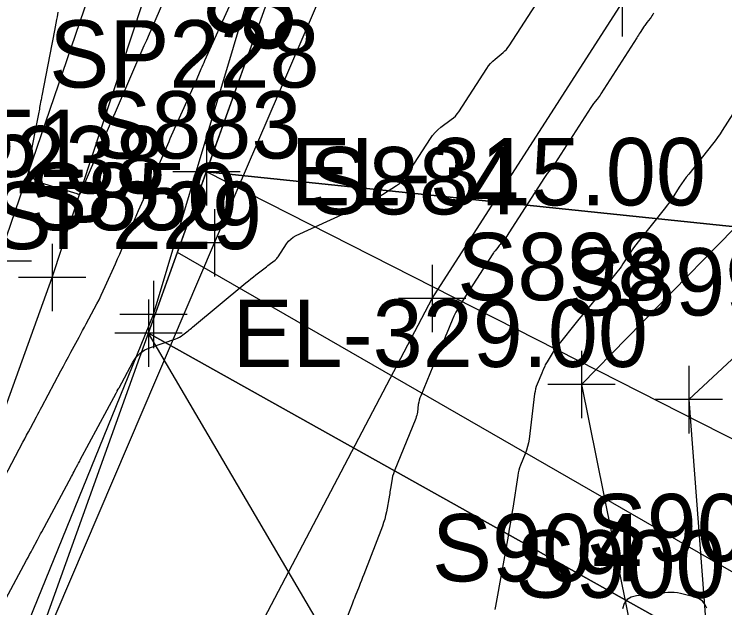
# Model space of a CAD drawing. Extents: x 816928 to 825690, y 436959 to 448212.
# Drawn here: x 818734.79 to 818777.01, y 444578.42 to 444613.67 of the extents above; entities that cross this region are included whole.
import ezdxf

# ---------------------------------------------------------------- set-up
doc = ezdxf.new("R2010")
doc.units = 0
for name, color, linetype in [('SURVEY - CONTOURS - Index with Text', 7, 'Continuous'), ('SURVEY - CONTOURS - Intermediate with optional Text', 7, 'Continuous'), ('SURVEY - DRAINAGE - Pipes and Culverts Text', 7, 'Continuous'), ('SURVEY - DTM - Breaklines', 7, 'Continuous'), ('SURVEY - DTM - Breaklines - Points - Locators', 7, 'Continuous'), ('SURVEY - DTM - Breaklines - Points - Numbers', 7, 'Continuous'), ('SURVEY - NON-TRANSPORTATION - Features', 7, 'Continuous'), ('SURVEY - NON-TRANSPORTATION - Features - Points - Locators', 7, 'Continuous'), ('SURVEY - NON-TRANSPORTATION - Features - Points - Numbers', 7, 'Continuous'), ('SURVEY - PROPERTY - Parcels', 7, 'Continuous'), ('SURVEY - PROPERTY - Property Lines', 7, 'Continuous'), ('SURVEY - PROPERTY - Property Lines - Points - Elevations', 7, 'Continuous'), ('SURVEY - PROPERTY - Property Lines - Points - Locators', 7, 'Continuous'), ('SURVEY - PROPERTY - Property Lines - Points - Numbers', 7, 'Continuous'), ('SURVEY - PROPERTY - ROW Lines', 7, 'Continuous'), ('SURVEY - PROPERTY - ROW Lines Text', 7, 'Continuous'), ('SURVEY - PROPERTY - Station and Offset Flags', 7, 'Continuous')]:
    doc.layers.add(name, color=color, linetype=linetype)

msp = doc.modelspace()

# ---------------------------------------------------------------- linework, layer by layer
at = {"layer": 'SURVEY - CONTOURS - Index with Text'}
for points in [[(818744.458, 444616.281), (818743.005, 444612.935), (818742.956, 444612.821), (818742.906, 444612.708), (818742.855, 444612.594), (818742.804, 444612.481), (818742.638, 444612.111), (818742.603, 444612.032), (818742.567, 444611.953), (818742.532, 444611.873), (818742.498, 444611.793), (818740.783, 444607.833), (818740.76, 444607.779), (818740.736, 444607.725), (818740.712, 444607.672), (818740.688, 444607.618), (818740.61, 444607.444), (818740.593, 444607.406), (818740.577, 444607.369), (818740.56, 444607.331), (818740.544, 444607.294), (818738.687, 444602.993), (818738.678, 444602.978), (818738.667, 444602.97), (818738.653, 444602.966), (818738.636, 444602.969), (818738.576, 444602.987), (818738.563, 444602.991), (818738.55, 444602.995), (818738.537, 444602.999), (818738.525, 444603.003), (818736.399, 444603.649), (818736.012, 444603.828), (818735.762, 444604.09), (818735.649, 444604.434), (818735.673, 444604.86), (818736.263, 444607.847), (818736.282, 444607.944), (818736.301, 444608.04), (818736.319, 444608.137), (818736.337, 444608.234), (818736.396, 444608.55), (818736.408, 444608.618), (818736.421, 444608.685), (818736.434, 444608.753), (818736.447, 444608.821), (818737.049, 444611.891), (818737.088, 444612.094), (818737.127, 444612.297), (818737.165, 444612.5), (818737.203, 444612.703), (818737.325, 444613.367), (818737.351, 444613.509), (818737.378, 444613.651), (818737.405, 444613.794)], [(818775.933, 444578.392), (818775.829, 444578.628), (818775.678, 444578.816), (818775.482, 444578.956), (818775.241, 444579.048), (818774.377, 444579.268), (818774.191, 444579.307), (818774.004, 444579.33), (818773.816, 444579.335), (818773.627, 444579.324), (818771.768, 444579.135), (818771.445, 444579.059), (818771.197, 444578.902), (818771.024, 444578.665), (818770.927, 444578.347)]]:
    msp.add_lwpolyline(points, dxfattribs=at)
at = {"layer": 'SURVEY - CONTOURS - Intermediate with optional Text'}
for points in [[(818734.135, 444578.658), (818735.52, 444581.241), (818735.61, 444581.408), (818735.699, 444581.575), (818735.789, 444581.742), (818735.878, 444581.909), (818736.169, 444582.456), (818736.232, 444582.573), (818736.294, 444582.69), (818736.357, 444582.807), (818736.42, 444582.924), (818738.191, 444586.226), (818738.243, 444586.323), (818738.295, 444586.42), (818738.347, 444586.517), (818738.399, 444586.614), (818738.568, 444586.931), (818738.604, 444586.999), (818738.64, 444587.067), (818738.677, 444587.135), (818738.713, 444587.203), (818740.846, 444591.175), (818740.862, 444591.206), (818740.879, 444591.238), (818740.896, 444591.269), (818740.913, 444591.301), (818740.968, 444591.403), (818740.979, 444591.425), (818740.991, 444591.447), (818741.003, 444591.469), (818741.015, 444591.491), (818741.828, 444593.005), (818742.024, 444593.304), (818742.264, 444593.55), (818742.547, 444593.745), (818742.875, 444593.888), (818744.382, 444594.394), (818744.494, 444594.437), (818744.602, 444594.489), (818744.706, 444594.551), (818744.804, 444594.621), (818745.117, 444594.865), (818745.184, 444594.918), (818745.25, 444594.971), (818745.317, 444595.025), (818745.382, 444595.079), (818748.556, 444597.716), (818748.703, 444597.838), (818748.852, 444597.958), (818749.002, 444598.077), (818749.152, 444598.194), (818749.698, 444598.615), (818749.778, 444598.677), (818749.859, 444598.739), (818749.939, 444598.801), (818750.02, 444598.863), (818750.283, 444599.066), (818750.337, 444599.112), (818750.387, 444599.161), (818750.432, 444599.215), (818750.473, 444599.273), (818750.968, 444600.033), (818751.083, 444600.185), (818751.215, 444600.317), (818751.365, 444600.429), (818751.533, 444600.521), (818755.61, 444602.397), (818755.883, 444602.528), (818756.15, 444602.668), (818756.412, 444602.817), (818756.669, 444602.975), (818757.502, 444603.505), (818757.673, 444603.627), (818757.827, 444603.765), (818757.966, 444603.918), (818758.089, 444604.088), (818759.514, 444606.289), (818759.649, 444606.478), (818759.799, 444606.652), (818759.964, 444606.812), (818760.144, 444606.958), (818760.758, 444607.411), (818760.884, 444607.513), (818761, 444607.625), (818761.105, 444607.748), (818761.199, 444607.88), (818762.863, 444610.451), (818762.972, 444610.606), (818763.092, 444610.751), (818763.222, 444610.887), (818763.364, 444611.012), (818763.845, 444611.406), (818763.945, 444611.493), (818764.036, 444611.588), (818764.12, 444611.69), (818764.196, 444611.798), (818766.024, 444614.625)], [(818733.745, 444585.338), (818735.299, 444588.253), (818735.411, 444588.462), (818735.523, 444588.671), (818735.634, 444588.879), (818735.746, 444589.088), (818736.112, 444589.77), (818736.19, 444589.916), (818736.269, 444590.062), (818736.347, 444590.208), (818736.425, 444590.354), (818737.562, 444592.485), (818737.711, 444592.762), (818737.859, 444593.04), (818738.008, 444593.317), (818738.156, 444593.594), (818738.643, 444594.5), (818738.747, 444594.694), (818738.851, 444594.888), (818738.955, 444595.082), (818739.059, 444595.276), (818739.693, 444596.464), (818739.827, 444596.719), (818739.956, 444596.977), (818740.08, 444597.237), (818740.199, 444597.5), (818740.799, 444598.848), (818740.927, 444599.137), (818741.054, 444599.426), (818741.18, 444599.716), (818741.306, 444600.006), (818741.77, 444601.085), (818741.87, 444601.316), (818741.971, 444601.547), (818742.073, 444601.777), (818742.175, 444602.007), (818743.04, 444603.945), (818743.151, 444604.195), (818743.261, 444604.445), (818743.37, 444604.695), (818743.479, 444604.946), (818743.833, 444605.765), (818743.909, 444605.941), (818743.986, 444606.116), (818744.063, 444606.291), (818744.141, 444606.465), (818745.337, 444609.135), (818745.416, 444609.312), (818745.495, 444609.49), (818745.573, 444609.668), (818745.65, 444609.846), (818745.902, 444610.429), (818745.957, 444610.553), (818746.011, 444610.678), (818746.067, 444610.802), (818746.122, 444610.927), (818747.668, 444614.364)], [(818772.776, 444613.746), (818772.729, 444613.662), (818772.678, 444613.58), (818772.624, 444613.501), (818772.566, 444613.424), (818772.371, 444613.176), (818772.329, 444613.122), (818772.29, 444613.068), (818772.251, 444613.012), (818772.214, 444612.956), (818771.977, 444612.587), (818771.927, 444612.508), (818771.876, 444612.428), (818771.825, 444612.349), (818771.775, 444612.27), (818769.647, 444608.949), (818769.592, 444608.866), (818769.535, 444608.784), (818769.476, 444608.703), (818769.415, 444608.624), (818769.212, 444608.369), (818769.169, 444608.314), (818769.128, 444608.258), (818769.088, 444608.2), (818769.049, 444608.142), (818766.916, 444604.811), (818766.859, 444604.724), (818766.799, 444604.639), (818766.737, 444604.556), (818766.673, 444604.474), (818766.46, 444604.208), (818766.415, 444604.151), (818766.372, 444604.092), (818766.33, 444604.033), (818766.29, 444603.972), (818764.181, 444600.68), (818764.121, 444600.589), (818764.059, 444600.501), (818763.994, 444600.413), (818763.927, 444600.328), (818763.703, 444600.052), (818763.655, 444599.993), (818763.607, 444599.934), (818763.56, 444599.875), (818763.512, 444599.816), (818763.354, 444599.622), (818763.321, 444599.58), (818763.29, 444599.537), (818763.259, 444599.493), (818763.229, 444599.449), (818761.291, 444596.424), (818761.156, 444596.203), (818761.031, 444595.976), (818760.916, 444595.744), (818760.811, 444595.507), (818760.484, 444594.723), (818760.414, 444594.555), (818760.344, 444594.387), (818760.274, 444594.22), (818760.203, 444594.052), (818758.937, 444591.017), (818758.888, 444590.888), (818758.849, 444590.757), (818758.818, 444590.623), (818758.797, 444590.488), (818758.741, 444590.04), (818758.726, 444589.945), (818758.705, 444589.851), (818758.678, 444589.759), (818758.645, 444589.669), (818757.364, 444586.51), (818757.314, 444586.377), (818757.273, 444586.242), (818757.239, 444586.105), (818757.214, 444585.966), (818757.144, 444585.507), (818757.129, 444585.409), (818757.113, 444585.311), (818757.096, 444585.213), (818757.079, 444585.115), (818756.898, 444584.111), (818756.854, 444583.897), (818756.8, 444583.687), (818756.737, 444583.478), (818756.663, 444583.273), (818755.553, 444580.387), (818755.485, 444580.212), (818755.417, 444580.037), (818755.348, 444579.862), (818755.278, 444579.688), (818755.051, 444579.118), (818755.002, 444578.996), (818754.954, 444578.873), (818754.906, 444578.751), (818754.859, 444578.628), (818753.761, 444575.779)], [(818777.488, 444607.751), (818776.859, 444606.77), (818776.722, 444606.561), (818776.58, 444606.356), (818776.432, 444606.155), (818776.279, 444605.958), (818774.86, 444604.176), (818774.713, 444603.986), (818774.571, 444603.793), (818774.434, 444603.597), (818774.302, 444603.396), (818773.88, 444602.737), (818773.787, 444602.596), (818773.691, 444602.459), (818773.592, 444602.324), (818773.488, 444602.192), (818771.852, 444600.154), (818771.717, 444599.982), (818771.588, 444599.806), (818771.462, 444599.627), (818771.342, 444599.444), (818770.956, 444598.842), (818770.872, 444598.715), (818770.784, 444598.589), (818770.693, 444598.467), (818770.598, 444598.346), (818769.038, 444596.421), (818768.804, 444596.133), (818768.57, 444595.845), (818768.337, 444595.556), (818768.103, 444595.268), (818767.239, 444594.202), (818767.128, 444594.061), (818767.02, 444593.916), (818766.917, 444593.769), (818766.818, 444593.619), (818766.444, 444593.036), (818766.405, 444592.973), (818766.37, 444592.908), (818766.337, 444592.842), (818766.307, 444592.774), (818766.214, 444592.551), (818766.194, 444592.504), (818766.174, 444592.456), (818766.154, 444592.408), (818766.134, 444592.36), (818765.861, 444591.705), (818765.807, 444591.563), (818765.763, 444591.418), (818765.73, 444591.271), (818765.706, 444591.122), (818765.374, 444588.431), (818765.339, 444588.209), (818765.29, 444587.991), (818765.226, 444587.776), (818765.149, 444587.566), (818764.872, 444586.883), (818764.817, 444586.736), (818764.771, 444586.586), (818764.734, 444586.434), (818764.706, 444586.279), (818764.408, 444584.33), (818764.343, 444583.913), (818764.275, 444583.496), (818764.204, 444583.08), (818764.131, 444582.664), (818763.384, 444578.521), (818763.342, 444578.316)]]:
    msp.add_lwpolyline(points, dxfattribs=at)
at = {"layer": 'SURVEY - DTM - Breaklines'}
for points in [[(818700.242, 444515.417), (818720.602, 444562.453), (818733.805, 444599.01), (818753.55, 444656.663)], [(818704.011, 444514.326), (818723.819, 444561.346), (818737.049, 444598.03), (818756.086, 444655.819)], [(818708.283, 444512.852), (818728.042, 444558.974), (818743.07, 444595.846), (818758.891, 444648.726), (818761.156, 444654.784), (818766.903, 444655.166)], [(818710.286, 444512.763), (818725.189, 444536.39), (818742.384, 444563.975), (818759.621, 444596.785), (818770.905, 444614.352), (818781.667, 444628.297), (818796.529, 444628.496), (818828.121, 444604.14)], [(818815.517, 444597.331), (818800.802, 444611.533), (818784.771, 444608.304), (818768.494, 444591.687), (818772.067, 444574.019), (818769.794, 444562.481)], [(818810.258, 444595.165), (818797.277, 444603.039), (818787.394, 444602.438), (818774.865, 444590.78), (818775.978, 444576.18), (818779.146, 444561.687)]]:
    msp.add_lwpolyline(points, dxfattribs=at)
at = {"layer": 'SURVEY - DTM - Breaklines - Points - Locators'}
for p, q in [((818770.905, 444616.352), (818770.905, 444612.352)), ((818737.049, 444600.03), (818737.049, 444596.03)), ((818735.805, 444599.01), (818731.805, 444599.01)), ((818759.621, 444598.785), (818759.621, 444594.785)), ((818739.049, 444598.03), (818735.049, 444598.03)), ((818743.07, 444597.846), (818743.07, 444593.846)), ((818761.621, 444596.785), (818757.621, 444596.785)), ((818745.07, 444595.846), (818741.07, 444595.846)), ((818768.494, 444593.687), (818768.494, 444589.687)), ((818774.865, 444592.78), (818774.865, 444588.78)), ((818770.494, 444591.687), (818766.494, 444591.687)), ((818776.865, 444590.78), (818772.865, 444590.78))]:
    msp.add_line(p, q, dxfattribs=at)
at = {"layer": 'SURVEY - NON-TRANSPORTATION - Features'}
msp.add_lwpolyline([(818709.813, 444513.079), (818728.726, 444558.099), (818746.695, 444600.103), (818767.347, 444648.08), (818785.845, 444638.906), (818828.075, 444608.425)], dxfattribs=at)
at = {"layer": 'SURVEY - NON-TRANSPORTATION - Features - Points - Locators'}
for p, q in [((818746.695, 444602.103), (818746.695, 444598.103)), ((818748.695, 444600.103), (818744.695, 444600.103))]:
    msp.add_line(p, q, dxfattribs=at)
at = {"layer": 'SURVEY - PROPERTY - Parcels'}
for p, q in [((818746.205, 444604.32), (818764.01, 444653.9)), ((818742.759, 444594.722), (818746.205, 444604.32)), ((818853.355, 444593.137), (818746.205, 444604.32)), ((818746.205, 444604.32), (818853.355, 444593.137)), ((819226.308, 444324.647), (818742.759, 444594.722))]:
    msp.add_line(p, q, dxfattribs=at)
at = {"layer": 'SURVEY - PROPERTY - Property Lines'}
for p, q in [((818746.205, 444604.32), (818853.355, 444593.137)), ((818742.759, 444594.722), (819226.308, 444324.647))]:
    msp.add_line(p, q, dxfattribs=at)
at = {"layer": 'SURVEY - PROPERTY - Property Lines - Points - Locators'}
for p, q in [((818746.205, 444606.32), (818746.205, 444602.32)), ((818748.205, 444604.32), (818744.205, 444604.32)), ((818742.759, 444596.722), (818742.759, 444592.722)), ((818744.759, 444594.722), (818740.759, 444594.722))]:
    msp.add_line(p, q, dxfattribs=at)
at = {"layer": 'SURVEY - PROPERTY - ROW Lines'}
msp.add_line((818713.007, 444511.874), (818764.01, 444653.9), dxfattribs=at)
at = {"layer": 'SURVEY - PROPERTY - ROW Lines Text'}
msp.add_lwpolyline([(818807.054, 444563.509), (818744.482, 444599.521)], dxfattribs=at)
at = {"layer": 'SURVEY - PROPERTY - Station and Offset Flags'}
for points in [[(818846.74, 444553.26), (818746.205, 444604.32)], [(818756.547, 444571.258), (818742.759, 444594.722)]]:
    msp.add_lwpolyline(points, dxfattribs=at)

# ---------------------------------------------------------------- texts
at = {"layer": 'SURVEY - DRAINAGE - Pipes and Culverts Text'}
msp.add_text('8" CMP', height=5, rotation=69.8833, dxfattribs=at).set_placement((818750.5, 444610.943))
at = {"layer": 'SURVEY - DTM - Breaklines - Points - Numbers'}
for s, p in [('S851', (818726.626, 444604.01)), ('SP238', (818727.714, 444603.03)), ('S884', (818752.285, 444601.785)), ('S850', (818735.561, 444600.846)), ('S898', (818761.111, 444596.687)), ('S899', (818767.514, 444595.78)), ('S901', (818768.799, 444581.18)), ('S904', (818759.607, 444579.987)), ('S900', (818764.558, 444579.019))]:
    msp.add_text(s, height=4, dxfattribs=at).set_placement(p)
at = {"layer": 'SURVEY - NON-TRANSPORTATION - Features - Points - Numbers'}
msp.add_text('S883', height=4, dxfattribs=at).set_placement((818739.359, 444605.103))
at = {"layer": 'SURVEY - PROPERTY - Property Lines - Points - Elevations'}
for s, p in [('EL-315.00', (818751.205, 444602.32)), ('EL-329.00', (818747.759, 444592.722))]:
    msp.add_text(s, height=4, dxfattribs=at).set_placement(p)
at = {"layer": 'SURVEY - PROPERTY - Property Lines - Points - Numbers'}
for s, p in [('SP228', (818736.87, 444609.32)), ('SP229', (818733.455, 444599.722))]:
    msp.add_text(s, height=4, dxfattribs=at).set_placement(p)

doc.saveas('drawing.dxf')
